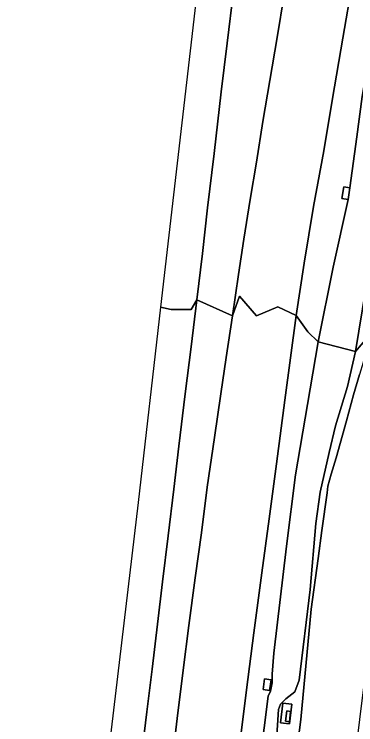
# Model space of a CAD drawing. Extents: x 157445 to 158888, y 383061 to 384688.
# Drawn here: x 157751.5 to 157813.8, y 383808.2 to 383937.8 of the extents above; entities that cross this region are included whole.
import ezdxf

# ---------------------------------------------------------------- set-up
doc = ezdxf.new("R2010")
doc.units = 0
for name, color, linetype in [('IMGEO_Berm_groen', 7, 'Continuous'), ('IMGEO_Grasland_overig', 7, 'Continuous'), ('IMGEO_Rijbaan_autosnelweg', 7, 'Continuous'), ('IMGEO_Rijbaan_autoweg', 7, 'Continuous'), ('IMGEO_Terreindeel_gesloten', 7, 'Continuous'), ('IMGEO_Terreindeel_open', 7, 'Continuous')]:
    doc.layers.add(name, color=color, linetype=linetype)

msp = doc.modelspace()

# ---------------------------------------------------------------- linework, layer by layer
at = {"layer": 'IMGEO_Berm_groen'}
for points in [[(157813.16, 383943.74), (157811.43, 383933.44), (157809.54, 383922.47), (157807.96, 383912.91), (157806.08, 383902.76), (157804.38, 383892.39), (157802.94, 383882.84), (157805.03, 383879.89), (157806.91, 383878.07), (157809.64, 383891.7), (157812.37, 383904.04), (157811.24, 383904.23), (157811.58, 383906.31), (157812.71, 383906.13), (157813.94, 383915.45), (157814.91, 383922.82), (157817.45, 383937.44), (157819.61, 383951.06)], [(157819.61, 383951.06), (157817.45, 383937.44), (157814.91, 383922.82), (157813.94, 383915.45), (157812.71, 383906.13), (157812.37, 383904.04), (157809.64, 383891.7), (157806.91, 383878.07), (157813.73, 383876.3), (157816.2, 383891.47), (157819.04, 383908.1), (157821.84, 383924.42), (157824.63, 383941.26)], [(157791.46, 383942.1), (157790.33, 383932.55), (157789.27, 383923.64), (157787.94, 383912.42), (157786.75, 383902.49), (157785.82, 383894.15), (157784.83, 383885.7), (157791.28, 383882.79), (157792.4, 383890.31), (157793.4, 383896.79), (157794.55, 383904.04), (157795.68, 383910.84), (157796.83, 383918.26), (157798.12, 383925.76), (157799.43, 383933.59), (157800.75, 383941.41)], [(157824.63, 383941.26), (157821.84, 383924.42), (157819.04, 383908.1), (157816.2, 383891.47), (157813.73, 383876.3), (157815.81, 383878.75), (157817.22, 383888.26), (157818.53, 383896.8), (157819.95, 383906.4), (157821.33, 383915.41), (157822.81, 383924.85), (157824.35, 383934.63), (157825.67, 383942.83)], [(157780.12, 383800.01), (157781.25, 383809.3), (157782.3, 383818.16), (157783.35, 383826.29), (157784.49, 383834.98), (157785.64, 383843.21), (157786.72, 383851.51), (157788, 383860.57), (157789.18, 383868.58), (157790.14, 383875.17), (157791.28, 383882.79), (157784.83, 383885.7), (157783.75, 383877.15), (157782.71, 383868.55), (157781.51, 383858.99), (157780.6, 383851.19), (157779.58, 383842.63), (157778.53, 383834.25), (157777.61, 383826.51), (157776.64, 383818.31), (157775.7, 383810.53), (157774.58, 383801.48)], [(157796.33, 383801.86), (157797.83, 383813.43), (157798.23, 383814.33), (157798.54, 383815.81), (157798.52, 383817.4), (157798.85, 383821.23), (157801.13, 383840.74), (157802.8, 383853.81), (157805, 383866.62), (157806.91, 383878.07), (157805.03, 383879.89), (157802.94, 383882.84), (157800.85, 383867.4), (157799.35, 383855.81), (157797.98, 383845.75), (157796.63, 383835.92), (157795.18, 383824.96), (157793.86, 383814.56), (157792.62, 383804.79)], [(157815.81, 383878.75), (157813.73, 383876.3), (157812.29, 383869.91), (157810.07, 383862.73), (157808.92, 383857.88), (157807.26, 383850.6), (157806.52, 383844.88), (157805.49, 383832.88), (157803.45, 383816.31), (157802.66, 383814.19), (157801.05, 383812.94), (157800.06, 383811.93), (157799.7, 383810.94), (157799.21, 383803.35)], [(157802.46, 383799.21), (157803.77, 383809.14), (157805.67, 383829.3), (157806.93, 383838.53), (157807.59, 383843.62), (157808.54, 383850.53), (157808.7, 383851.73), (157809.28, 383853.91), (157810.2, 383856.91), (157812.09, 383863.65), (157813.39, 383868.38), (157814.43, 383872.12)]]:
    msp.add_lwpolyline(points, dxfattribs=at)
for points in [[(157797.16, 383816.54), (157798.33, 383816.37), (157798.05, 383814.43), (157796.89, 383814.6)], [(157802.1, 383811.95), (157801.67, 383808.35), (157800.05, 383808.54), (157800.48, 383812.15)]]:
    msp.add_lwpolyline(points, close=True, dxfattribs=at)
at = {"layer": 'IMGEO_Grasland_overig'}
msp.add_lwpolyline([(157799.21, 383803.35), (157799.7, 383810.94), (157800.06, 383811.93), (157801.05, 383812.94), (157802.66, 383814.19), (157803.45, 383816.31), (157805.49, 383832.88), (157806.52, 383844.88), (157807.26, 383850.6), (157808.92, 383857.88), (157810.07, 383862.73), (157812.29, 383869.91), (157813.73, 383876.3), (157806.91, 383878.07), (157805, 383866.62), (157802.8, 383853.81), (157801.13, 383840.74), (157798.85, 383821.23), (157798.52, 383817.4), (157798.54, 383815.81), (157798.23, 383814.33), (157797.83, 383813.43), (157796.33, 383801.86)], dxfattribs=at)
at = {"layer": 'IMGEO_Rijbaan_autosnelweg'}
for points in [[(157801.54, 384086.27), (157778.21, 383884.4), (157780.14, 383883.93), (157783.75, 383883.96), (157784.83, 383885.7), (157785.82, 383894.15), (157786.75, 383902.49), (157787.94, 383912.42), (157789.27, 383923.64), (157790.33, 383932.55), (157791.46, 383942.1)], [(157800.75, 383941.41), (157799.43, 383933.59), (157798.12, 383925.76), (157796.83, 383918.26), (157795.68, 383910.84), (157794.55, 383904.04), (157793.4, 383896.79), (157792.4, 383890.31), (157791.28, 383882.79), (157792.56, 383886.41), (157795.66, 383882.77), (157799.54, 383884.44), (157802.94, 383882.84), (157804.38, 383892.39), (157806.08, 383902.76), (157807.96, 383912.91), (157809.54, 383922.47), (157811.43, 383933.44), (157813.16, 383943.74)], [(157792.62, 383804.79), (157793.86, 383814.56), (157795.18, 383824.96), (157796.63, 383835.92), (157797.98, 383845.75), (157799.35, 383855.81), (157800.85, 383867.4), (157802.94, 383882.84), (157799.54, 383884.44), (157795.66, 383882.77), (157792.56, 383886.41), (157791.28, 383882.79), (157790.14, 383875.17), (157789.18, 383868.58), (157788, 383860.57), (157786.72, 383851.51), (157785.64, 383843.21), (157784.49, 383834.98), (157783.35, 383826.29), (157782.3, 383818.16), (157781.25, 383809.3), (157780.12, 383800.01)], [(157774.58, 383801.48), (157775.7, 383810.53), (157776.64, 383818.31), (157777.61, 383826.51), (157778.53, 383834.25), (157779.58, 383842.63), (157780.6, 383851.19), (157781.51, 383858.99), (157782.71, 383868.55), (157783.75, 383877.15), (157784.83, 383885.7), (157783.75, 383883.96), (157780.14, 383883.93), (157778.21, 383884.4), (157774.09, 383848.76), (157751.53, 383658.26)]]:
    msp.add_lwpolyline(points, dxfattribs=at)
at = {"layer": 'IMGEO_Rijbaan_autoweg'}
msp.add_lwpolyline([(157813.82, 383803.7), (157815.17, 383814.55), (157816.57, 383825.77), (157818.24, 383837.98), (157819.98, 383850.15), (157821.85, 383863.65), (157823.61, 383876.93), (157823.11, 383879.83), (157819.92, 383880.56), (157816.88, 383882.47), (157815.81, 383878.75), (157815.12, 383874.31), (157814.43, 383872.12), (157813.39, 383868.38), (157812.09, 383863.65), (157810.2, 383856.91), (157809.28, 383853.91), (157808.7, 383851.73), (157808.54, 383850.53), (157807.59, 383843.62), (157806.93, 383838.53), (157805.67, 383829.3), (157803.77, 383809.14), (157802.46, 383799.21)], dxfattribs=at)
at = {"layer": 'IMGEO_Terreindeel_gesloten'}
for points in [[(157812.37, 383904.04), (157812.71, 383906.13), (157811.58, 383906.31), (157811.24, 383904.23)], [(157797.16, 383816.54), (157796.89, 383814.6), (157798.05, 383814.43), (157798.33, 383816.37)], [(157802.1, 383811.95), (157800.48, 383812.15), (157800.05, 383808.54), (157801.67, 383808.35)], [(157800.96, 383808.81), (157801.19, 383810.7), (157801.9, 383810.61), (157801.67, 383808.72)]]:
    msp.add_lwpolyline(points, close=True, dxfattribs=at)
at = {"layer": 'IMGEO_Terreindeel_open'}
msp.add_lwpolyline([(157800.96, 383808.81), (157801.67, 383808.72), (157801.9, 383810.61), (157801.19, 383810.7)], close=True, dxfattribs=at)

doc.saveas('drawing.dxf')
